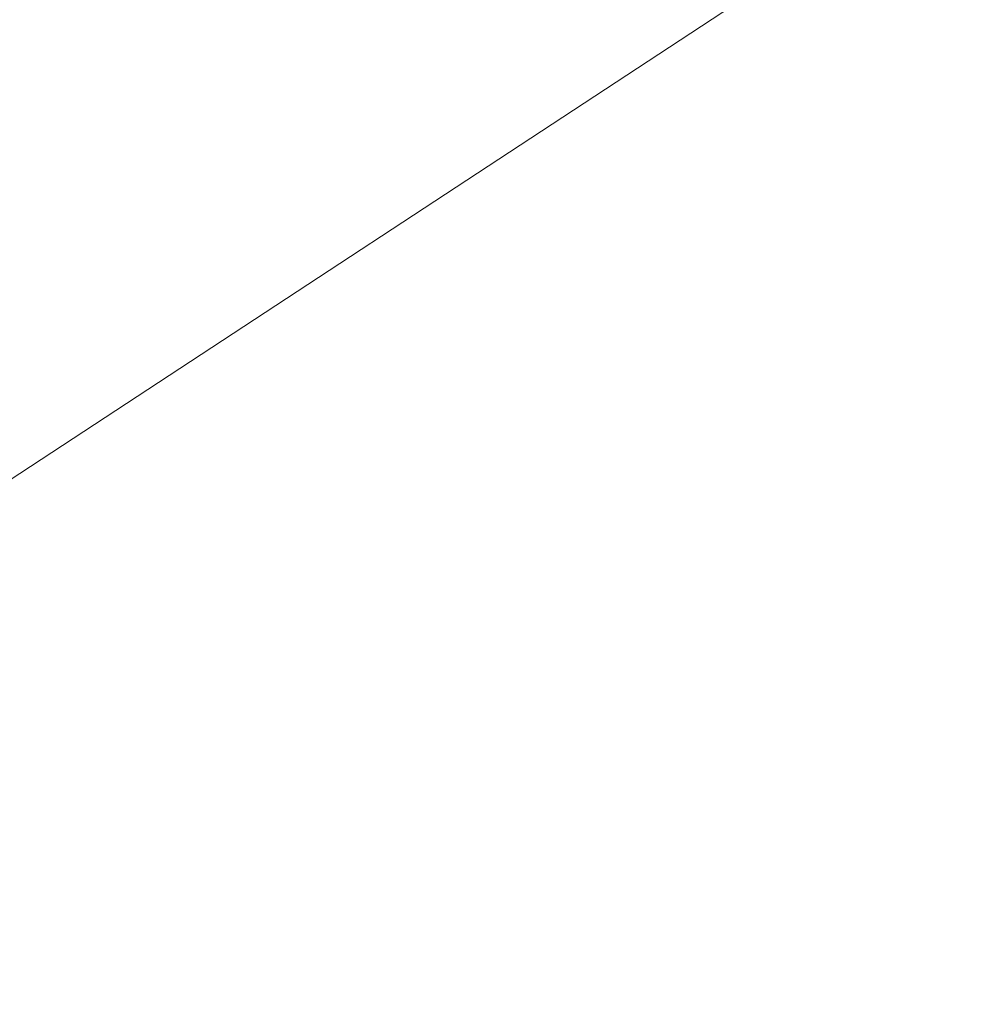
# Model space of a CAD drawing. Extents: x 1620613 to 1693141, y 557269 to 607790.
# Tile 712 of 1056: x 1620833.249 to 1620833.634, y 607316.648 to 607317.041. Entities that reach past the tile are written whole.
import ezdxf

# ---------------------------------------------------------------- set-up
doc = ezdxf.new("R2010")
doc.units = 0
doc.header["$LTSCALE"] = 10
doc.header["$MEASUREMENT"] = 0
for name, pattern in [('DGN Style 2', [7.346996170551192, 4.408197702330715, -2.938798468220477]), ('DGN Style 3', [10.28579463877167, 7.346996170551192, -2.938798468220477]), ('DGN Style 5', [5.142897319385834, 2.204098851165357, -2.938798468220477])]:
    doc.linetypes.add(name, pattern=pattern)
for name, color, linetype, lineweight in [('DT_X_Contour_Major', 132, 'DGN Style 3', 30), ('DT_X_Contour_Minor', 136, 'DGN Style 3', 0), ('PV_X_Driveway', 7, 'DGN Style 5', 0), ('SV_X_Top_of_Bank', 97, 'DGN Style 2', 0)]:
    doc.layers.add(name, color=color, linetype=linetype, lineweight=lineweight)

# ---------------------------------------------------------------- blocks, each defined once
blk = doc.blocks.new('*U1004')
at = {"layer": 'DT_X_Contour_Major', "elevation": 1.400041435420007, "flags": 128}
blk.add_lwpolyline([(-21.93976150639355, 52.43080084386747), (-24.55939365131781, 50.56623233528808), (-25.07324931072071, 50.20075540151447), (-25.49211679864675, 49.90342538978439), (-25.81599611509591, 49.67424229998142), (-26.04488725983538, 49.51320613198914), (-26.5286127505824, 49.17463891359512), (-26.86069815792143, 48.89643813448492), (-27.49416026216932, 48.31576121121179), (-28.42899906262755, 47.43260814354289), (-29.66521455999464, 46.24697893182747), (-33.36362481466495, 42.68199950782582), (-34.63789799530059, 41.43113654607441), (-35.6869098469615, 40.35228222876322), (-36.51066036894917, 39.44543655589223), (-37.10914956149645, 38.71059952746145), (-39.37648935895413, 35.68271356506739), (-39.14461140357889, 34.72440318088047), (-39.11748551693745, 34.53703988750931), (-39.13548412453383, 34.38565445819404), (-39.19860722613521, 34.270246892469), (-39.30685482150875, 34.19081719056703), (-39.65568106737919, 34.02697513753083), (-39.80547600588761, 33.95399467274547), (-39.99324113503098, 33.85793481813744), (-40.21897645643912, 33.73879557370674), (-40.48268196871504, 33.59657693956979), (-41.23652359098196, 33.18655472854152), (-41.48677899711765, 33.04911515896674), (-41.67216399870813, 32.94431310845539), (-41.79267859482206, 32.87214857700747), (-41.8483227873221, 32.83262156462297), (-41.91021342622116, 32.77073289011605), (-41.93535763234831, 32.74787348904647), (-41.9643722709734, 32.72571179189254), (-41.99725734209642, 32.704247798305), (-42.03401284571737, 32.68348150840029), (-42.13718809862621, 32.62903500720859), (-42.17056614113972, 32.6109156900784), (-42.19331882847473, 32.59739261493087), (-42.20544616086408, 32.58846578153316), (-42.20694813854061, 32.58413519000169), (-42.19678627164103, 32.57871526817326), (-42.24759114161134, 32.55830200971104), (-42.40762715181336, 32.50112717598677), (-42.67689430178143, 32.40719076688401), (-43.05539259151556, 32.27649278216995), (-44.2103628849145, 31.87894938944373), (-44.59880446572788, 31.7446870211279), (-44.89790148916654, 31.64005746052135), (-45.107653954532, 31.5650607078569), (-45.22806186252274, 31.51969676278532), (-45.43002354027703, 31.43823665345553), (-45.49723870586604, 31.41096942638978), (-45.5474129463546, 31.39026282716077), (-45.58054626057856, 31.37611685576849), (-45.59663864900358, 31.36853151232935), (-45.61683045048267, 31.35705143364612), (-45.64332445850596, 31.34364673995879), (-45.70766263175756, 31.31204271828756), (-45.80984497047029, 31.26223936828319), (-45.94987147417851, 31.1942366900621), (-46.37373437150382, 30.98863044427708), (-46.60722330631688, 30.88066116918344), (-46.98979293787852, 30.71095802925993), (-47.52144326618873, 30.47952102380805), (-48.2021742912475, 30.18635015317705), (-50.21623128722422, 29.32224934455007), (-51.00338110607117, 28.98437580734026), (-51.85428781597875, 28.61883080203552), (-52.76895141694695, 28.22561432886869), (-53.7473719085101, 27.80472638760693), (-56.44150240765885, 26.64546325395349), (-57.53962421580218, 26.16893911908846), (-58.81339176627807, 25.60881406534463), (-60.26280505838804, 24.96508809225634), (-61.88786409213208, 24.23776120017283), (-66.45554917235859, 22.18675492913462), (-68.09062899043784, 21.45315311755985), (-69.57010463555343, 20.7906023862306), (-70.89397610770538, 20.1991027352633), (-72.06224340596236, 19.67865416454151), (-74.97015063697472, 18.38552608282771), (-76.15826667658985, 17.85616739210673), (-77.54168437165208, 17.23793738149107), (-79.12040372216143, 16.53083605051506), (-80.89442472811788, 15.73486339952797), (-85.88554961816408, 13.49377457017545), (-87.62136641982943, 12.71386338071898), (-89.0854731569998, 12.05494643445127), (-90.27786982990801, 11.51702373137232), (-91.19855643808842, 11.10009527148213), (-93.29144064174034, 10.1496117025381), (-94.07535680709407, 9.793956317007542), (-94.85744215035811, 9.439852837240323), (-95.6376966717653, 9.08730126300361), (-96.4161203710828, 8.736301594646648), (-98.48947580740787, 7.802371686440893), (-99.23885750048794, 7.464915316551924), (-99.93198600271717, 7.152993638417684), (-100.5688613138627, 6.866606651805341), (-101.1494834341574, 6.605754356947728), (-102.6228048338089, 5.94419449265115), (-103.1514858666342, 5.705517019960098), (-103.6325379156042, 5.485654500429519), (-104.065960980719, 5.284606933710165), (-104.4517550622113, 5.102374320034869), (-105.4170339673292, 4.641507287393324), (-105.7694686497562, 4.47372590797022), (-106.1028135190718, 4.316032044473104), (-106.4170685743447, 4.168425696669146), (-106.7122338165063, 4.030906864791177), (-107.4738880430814, 3.677640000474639), (-107.7785452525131, 3.536887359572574), (-108.1212762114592, 3.379579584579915), (-108.502080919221, 3.205716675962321), (-108.9209593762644, 3.015298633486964), (-110.0887335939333, 2.485443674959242), (-110.4712485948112, 2.312849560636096), (-110.7429629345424, 2.192458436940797), (-110.9038766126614, 2.124270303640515), (-110.9539896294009, 2.108285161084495), (-110.9398901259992, 2.13526210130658), (-110.9489432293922, 2.137609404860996), (-110.9866771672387, 2.124418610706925), (-111.0530919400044, 2.095689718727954), (-111.1481875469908, 2.05142272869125), (-111.4400169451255, 1.912659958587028), (-111.5377982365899, 1.866876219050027), (-111.612270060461, 1.833597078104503), (-111.6634324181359, 1.812822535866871), (-111.6912853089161, 1.804552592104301), (-111.7344803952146, 1.799172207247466), (-111.762095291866, 1.790682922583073), (-111.8125436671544, 1.769250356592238), (-111.885825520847, 1.734874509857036), (-111.9819408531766, 1.687555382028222), (-112.2686930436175, 1.544113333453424), (-112.3985299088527, 1.479032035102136), (-112.5729763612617, 1.391369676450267), (-112.7920324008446, 1.281126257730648), (-113.0556980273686, 1.148301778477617), (-114.3902266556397, 0.4757650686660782), (-114.7635977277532, -0.3447833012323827), (-114.8748791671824, -0.5615521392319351), (-115.048707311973, -0.8601950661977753), (-115.2850821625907, -1.240712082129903), (-115.5840037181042, -1.703103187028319), (-116.4645234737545, -3.045311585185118), (-116.8413496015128, -3.571592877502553), (-117.3114381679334, -4.14378045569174), (-117.8747891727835, -4.761874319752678), (-118.5314026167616, -5.425874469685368), (-120.4067217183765, -7.257749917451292), (-121.1277644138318, -7.920910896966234), (-121.8844031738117, -8.536487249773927), (-122.6766379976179, -9.104478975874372), (-123.5044688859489, -9.624886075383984), (-125.7594793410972, -10.94919217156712), (-126.6775372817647, -11.49014861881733), (-127.7404532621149, -12.11978838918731), (-128.9482272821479, -12.83811148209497), (-130.3008593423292, -13.64511789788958), (-134.101022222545, -15.91537943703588), (-135.3573783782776, -16.66637514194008), (-136.276324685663, -17.21666610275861), (-136.8578611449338, -17.56625231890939), (-137.1019877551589, -17.71513379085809), (-137.5155896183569, -17.98126051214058), (-138.0021783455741, -18.29434967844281), (-139.7976898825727, -19.44964814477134), (-142.9226688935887, -21.46037510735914), (-144.2252609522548, -22.26990701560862), (-145.7893028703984, -23.19045751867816), (-147.6147946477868, -24.22202661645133), (-149.7017362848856, -25.36461430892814), (-155.6155137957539, -28.55953961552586), (-157.5561379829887, -29.60797401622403), (-158.9426774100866, -30.35708323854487), (-159.7751320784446, -30.80686728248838), (-160.0535019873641, -30.95732614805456), (-160.0570420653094, -30.95944955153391), (-160.0854222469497, -30.97484128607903), (-160.1679077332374, -31.01942393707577), (-160.3044985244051, -31.09319750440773), (-161.5113554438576, -31.74477505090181), (-161.6256752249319, -31.79949204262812), (-161.6474569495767, -31.80970840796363), (-161.6638079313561, -31.81690736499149), (-161.6747281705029, -31.82108891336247), (-161.6802176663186, -31.8222530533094), (-161.6876153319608, -31.82133421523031), (-161.9299380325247, -31.95611541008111), (-162.6513578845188, -32.3611481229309), (-163.8518748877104, -33.03643235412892), (-165.5314890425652, -33.98196810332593), (-170.6492563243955, -36.86373212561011), (-172.5723847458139, -37.9128201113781), (-174.5034445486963, -38.89876105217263), (-176.4424357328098, -39.82155494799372), (-178.3893582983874, -40.68120179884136), (-183.5917269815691, -42.88939734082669), (-185.3273554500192, -43.62527062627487), (-186.6324643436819, -44.17674382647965), (-187.5070536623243, -44.54381694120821), (-187.9511234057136, -44.72648997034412), (-188.5612832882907, -44.96775126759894), (-188.7629008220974, -45.04776677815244), (-188.9101335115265, -45.10686733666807), (-189.0029813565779, -45.1450529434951), (-189.0414443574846, -45.16232359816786), (-189.0714992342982, -45.18049207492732), (-189.63210551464, -45.52159093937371), (-190.315957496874, -45.93774475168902), (-191.2688420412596, -46.51763481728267), (-196.3433792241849, -49.60583971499), (-202.8910931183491, -52.39049943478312), (-204.1230099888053, -52.91439581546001), (-205.0125975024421, -53.29265936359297), (-205.5598556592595, -53.52529007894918), (-205.7647844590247, -53.61228796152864), (-205.9841149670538, -53.70441025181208), (-206.304465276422, -53.83896245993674), (-207.5183382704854, -54.3488083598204), (-209.6463221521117, -55.24259532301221), (-210.5580805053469, -55.61734610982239), (-211.697367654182, -56.07125824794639), (-213.0641835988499, -56.60433173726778), (-214.6585283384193, -57.21656657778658), (-219.2134860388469, -58.95474128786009), (-220.7191495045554, -59.52947263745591), (-221.8199216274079, -59.95003565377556), (-222.5158024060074, -60.21643033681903), (-222.806791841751, -60.32865668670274), (-223.0429085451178, -60.42236917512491), (-223.366670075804, -60.54776194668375), (-224.1608671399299, -60.85365589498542), (-225.4254997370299, -61.34005101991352), (-227.1605678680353, -62.00694732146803), (-232.4146635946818, -64.02600569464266), (-234.3447776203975, -64.77087480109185), (-236.194547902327, -65.49118834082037), (-237.9639744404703, -66.18694631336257), (-239.6530572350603, -66.85814871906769), (-244.0501530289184, -68.61528104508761), (-245.5468302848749, -69.21262640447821), (-246.7390402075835, -69.6868132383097), (-247.6267827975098, -70.03784154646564), (-248.2100580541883, -70.26571132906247), (-249.3595022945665, -70.70915271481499), (-249.8617549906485, -70.88904846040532), (-250.5064298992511, -71.09615465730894), (-251.2935270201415, -71.33047130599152), (-252.2230463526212, -71.59199840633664), (-254.8916608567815, -72.32568460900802), (-255.9925903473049, -72.5987218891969), (-257.2939179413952, -72.8675690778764), (-258.7956436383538, -73.13222617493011), (-260.4977674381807, -73.39269318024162), (-265.3039617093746, -74.08168507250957), (-266.1266109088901, -74.56554924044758), (-264.9899128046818, -75.5003978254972), (-261.8938673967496, -76.8862308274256), (-256.8384746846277, -78.72304824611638), (-240.7449643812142, -84.22254058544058), (-235.4237471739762, -86.00029451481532), (-231.5302282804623, -87.20893704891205), (-229.0644077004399, -87.84846818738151), (-228.0262854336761, -87.91888793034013), (-227.1615571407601, -87.34785871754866), (-226.6587336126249, -87.28293034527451), (-225.7988092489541, -87.5164171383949), (-224.581784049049, -88.04831909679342), (-223.0076580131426, -88.87863622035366), (-218.3338541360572, -91.49070210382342), (-216.7270128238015, -92.33611458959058), (-215.4118417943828, -92.91330263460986), (-214.3883410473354, -93.22226623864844), (-213.6565105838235, -93.26300540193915), (-212.0938563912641, -93.0140105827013), (-211.4662516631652, -92.86694058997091), (-210.755428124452, -92.61247672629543), (-209.9613857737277, -92.25061899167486), (-209.0841246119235, -91.78136738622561), (-206.6338030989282, -90.38683794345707), (-205.8058606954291, -89.91874913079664), (-205.159774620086, -89.56037977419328), (-204.6955448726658, -89.31172987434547), (-204.4131714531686, -89.17279943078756), (-203.9026507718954, -88.9486108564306), (-203.5535843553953, -88.8066317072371), (-202.8892756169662, -88.54883569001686), (-201.9097245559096, -88.17522280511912), (-200.6149311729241, -87.68579305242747), (-196.7418257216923, -86.22622455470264), (-195.355017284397, -85.68387052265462), (-194.0994210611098, -85.15148479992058), (-192.9750370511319, -84.62906738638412), (-191.9818652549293, -84.11661828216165), (-189.5083567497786, -82.76337841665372), (-188.5476012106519, -82.26692584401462), (-187.5204659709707, -81.79249802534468), (-186.4269510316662, -81.34009496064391), (-185.2670563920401, -80.90971665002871), (-182.085497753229, -79.79140749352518), (-181.0110235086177, -79.41236451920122), (-180.1737697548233, -79.11396746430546), (-179.5737364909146, -78.89621632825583), (-179.21092371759, -78.759111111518), (-178.5597169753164, -78.50102509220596), (-178.274725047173, -78.3896349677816), (-177.9081543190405, -78.24902910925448), (-177.4600047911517, -78.07920751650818), (-176.9302764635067, -77.88017018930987), (-175.408895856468, -77.31044967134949), (-174.5538751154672, -76.98286888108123), (-173.1298483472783, -76.42741689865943), (-171.1368155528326, -75.64409372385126), (-168.5747767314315, -74.63289935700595), (-160.9839985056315, -71.63255278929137), (-158.4766794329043, -70.64185147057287), (-156.6478058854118, -69.92000744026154), (-155.4973778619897, -69.46702069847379), (-155.0253953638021, -69.28289124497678), (-154.6713694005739, -69.15035575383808), (-154.5121142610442, -69.0797579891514), (-154.2998683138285, -68.96736631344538), (-154.0346315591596, -68.81318072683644), (-153.7164039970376, -68.61720122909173), (-152.7971427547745, -68.0388640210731), (-152.4399201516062, -67.82467224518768), (-152.0576982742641, -67.61584982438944), (-151.6504771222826, -67.41239675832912), (-151.2182566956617, -67.21431304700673), (-150.0323365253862, -66.69324895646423), (-149.3015528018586, -66.38509097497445), (-147.9986417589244, -65.85141509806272), (-146.1236033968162, -65.09222132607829), (-143.6764377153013, -64.10750965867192), (-136.3878261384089, -61.18092135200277), (-133.9313332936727, -60.20287306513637), (-132.028313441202, -59.46366943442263), (-130.6787665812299, -58.96331045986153), (-129.8826927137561, -58.70179614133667), (-128.497793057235, -58.32288416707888), (-128.0267585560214, -58.18077637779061), (-127.6523297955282, -58.03863699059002), (-127.3745067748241, -57.89646600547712), (-127.1932894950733, -57.75426342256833), (-126.5730222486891, -57.09057764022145), (-125.4518074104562, -56.28434362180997), (-125.2397673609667, -56.13298969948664), (-125.0841678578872, -56.02445679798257), (-124.9850089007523, -55.95874491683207), (-124.9422904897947, -55.93585405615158), (-124.9036287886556, -55.93190645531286), (-124.8623317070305, -55.92013990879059), (-124.7674367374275, -55.88780096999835), (-124.6189438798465, -55.83488963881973), (-124.4168531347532, -55.76140591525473), (-123.8064806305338, -55.53801946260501), (-123.6182173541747, -55.46776073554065), (-123.5112069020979, -55.42452439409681), (-123.4854492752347, -55.40831043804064), (-123.5409444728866, -55.41911886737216), (-123.7972687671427, -55.48397119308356), (-123.8427438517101, -55.48782075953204), (-123.786925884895, -55.45073021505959), (-123.6298148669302, -55.37269955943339), (-123.3714107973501, -55.25372879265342), (-122.5472758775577, -54.88188659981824), (-122.2488896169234, -54.74987128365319), (-121.971832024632, -54.6327069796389), (-121.7161031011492, -54.53039368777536), (-121.4817028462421, -54.44293140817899), (-120.8850737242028, -54.22950001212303), (-120.6556228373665, -54.14126993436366), (-120.414742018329, -54.03665324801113), (-120.1624312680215, -53.91564995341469), (-119.8986905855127, -53.77826005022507), (-119.1801421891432, -53.3900381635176), (-118.9409370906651, -53.26113986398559), (-118.7622330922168, -53.16561138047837), (-118.6440301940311, -53.10345271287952), (-118.5863283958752, -53.07466386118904), (-118.5131250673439, -53.04238667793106), (-118.4701447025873, -53.02354976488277), (-118.3961061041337, -52.99124691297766), (-118.2910092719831, -52.94547812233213), (-117.7503630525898, -52.71032952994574), (-117.6174472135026, -52.65230406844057), (-117.522068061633, -52.61016308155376), (-117.4642255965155, -52.58390656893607), (-117.4439198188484, -52.57353453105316), (-117.4398199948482, -52.56705506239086), (-117.3827222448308, -52.54133328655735), (-117.2145038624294, -52.46902756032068), (-116.9351648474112, -52.35013788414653), (-116.5447051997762, -52.18466425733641), (-115.3553186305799, -51.68128931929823), (-114.8990938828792, -51.48572081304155), (-114.4224595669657, -51.27654649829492), (-113.9254156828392, -51.0537663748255), (-113.4079622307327, -50.81738044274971), (-112.0008735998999, -50.16887687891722), (-111.4547230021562, -49.91842484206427), (-110.8715876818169, -49.65344640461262), (-110.2514676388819, -49.37394156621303), (-109.5943628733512, -49.07991032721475), (-107.7927705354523, -48.27645848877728), (-107.090655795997, -47.96398079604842), (-106.3355058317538, -47.62913659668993), (-105.5273206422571, -47.27192589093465), (-104.6661002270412, -46.89234867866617), (-102.2987988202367, -45.85032077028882), (-101.2714422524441, -45.39665554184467), (-99.96484860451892, -44.81718078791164), (-98.37901787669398, -44.11189650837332), (-96.51395006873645, -43.28080270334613), (-91.16811980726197, -40.89680652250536), (-89.26102584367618, -40.0453804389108), (-87.54911664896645, -39.27909932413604), (-86.0323922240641, -38.59796317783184), (-84.71085256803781, -38.00197200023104), (-81.44699317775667, -36.52618881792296), (-80.293932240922, -36.00492454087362), (-79.28264397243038, -35.54796909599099), (-78.41312837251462, -35.1553224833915), (-77.68538544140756, -34.82698470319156), (-75.93376785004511, -34.03716239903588), (-75.10988197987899, -33.6668916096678), (-73.95193756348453, -33.14844596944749), (-72.45993460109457, -32.48182547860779), (-70.63387309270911, -31.66703013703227), (-65.31896434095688, -29.29667609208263), (-63.50355186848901, -28.48642948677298), (-62.04349601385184, -27.83345520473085), (-60.93879677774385, -27.33775324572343), (-60.18945415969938, -26.99932360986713), (-58.66501600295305, -26.30654101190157), (-58.14795203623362, -26.07113343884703), (-57.74008875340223, -25.88449766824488), (-57.44142615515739, -25.74663369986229), (-57.25196424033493, -25.65754153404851), (-56.89233338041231, -25.48499149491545), (-56.73431448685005, -25.40837477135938), (-56.52998095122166, -25.30793713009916), (-56.27933277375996, -25.18367857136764), (-55.98236995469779, -25.03559909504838), (-55.12871624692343, -24.60895926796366), (-54.8021015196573, -24.44762802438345), (-54.46249761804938, -24.28361416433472), (-54.10990454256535, -24.11691768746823), (-53.74432229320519, -23.94753859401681), (-52.75211739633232, -23.49228418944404), (-52.42637755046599, -23.34355442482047), (-52.19331168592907, -23.2388059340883), (-52.05291980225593, -23.17803871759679), (-52.00520189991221, -23.1612527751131), (-52.00151946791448, -23.17513196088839), (-51.98305213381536, -23.17130073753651), (-51.93041195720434, -23.14939767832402), (-51.84359893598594, -23.10942278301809), (-51.7226130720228, -23.05137605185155), (-51.35442030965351, -22.87248898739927), (-51.18149440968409, -22.78856505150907), (-50.93886128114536, -22.67095854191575), (-50.62652092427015, -22.51966945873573), (-50.24447333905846, -22.3346978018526), (-49.13273680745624, -21.79652995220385), (-48.77037147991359, -21.6214448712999), (-48.51707789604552, -21.49981551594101), (-48.37285605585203, -21.43164188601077), (-48.33770595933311, -21.41692398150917), (-48.38940136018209, -21.44895053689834), (-48.3976456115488, -21.45544617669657), (-48.38360681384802, -21.4509131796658), (-48.34728496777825, -21.43535154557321), (-48.28868007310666, -21.40876127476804), (-48.10268962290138, -21.32314903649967), (-48.03213329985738, -21.30118519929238), (-47.95995716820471, -21.29950286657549), (-47.88616122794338, -21.31810203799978), (-47.81074547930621, -21.35698271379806), (-47.45502576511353, -21.58574937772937), (-45.55152152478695, -20.24910547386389), (-45.08505867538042, -19.82915585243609), (-44.50145765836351, -19.14215437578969), (-43.80071847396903, -18.18810104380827), (-42.98284112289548, -16.96699585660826), (-40.64565062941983, -13.35464621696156), (-39.77070517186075, -12.12359074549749), (-38.89876166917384, -11.13968656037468), (-38.02982012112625, -10.40293366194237), (-37.16388052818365, -9.913332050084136), (-34.85871088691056, -8.937262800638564), (-34.08547835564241, -8.609855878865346), (-32.86025377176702, -8.091063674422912), (-32.50081392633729, -7.93886742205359), (-32.09393456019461, -7.67333186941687), (-31.14287634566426, -6.990872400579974), (-29.6476392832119, -5.891489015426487), (-27.60822337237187, -4.375181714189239), (-21.44420914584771, 0.2242029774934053), (-19.34036521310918, 1.7820458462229), (-17.65184408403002, 3.006035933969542), (-16.37864575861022, 3.896173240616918), (-15.52077023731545, 4.452457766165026), (-13.78686591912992, 5.490746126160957), (-13.19183777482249, 5.851244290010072), (-12.70718158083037, 6.154022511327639), (-12.33289733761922, 6.399080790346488), (-12.06898504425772, 6.586419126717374), (-11.51238152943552, 7.009028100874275), (-11.05634449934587, 7.306734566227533), (-10.10568604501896, 7.882897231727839), (-8.660406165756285, 8.737516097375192), (-6.720504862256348, 9.870591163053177), (-0.887939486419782, 13.26339960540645), (1.074877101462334, 14.40601187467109), (2.588902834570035, 15.28924235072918), (3.654137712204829, 15.91309103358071), (4.270581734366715, 16.27755792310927), (5.316044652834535, 16.90362723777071), (5.960527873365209, 17.29922631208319), (7.109880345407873, 18.01647154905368), (8.76410206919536, 19.05536294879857), (10.9231930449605, 20.41590051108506), (22.17697918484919, 27.51558351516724), (22.45916810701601, 27.57716344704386), (22.5727155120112, 27.45159017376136), (22.79241961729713, 27.04847895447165), (23.11828042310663, 26.36782978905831), (23.55029792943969, 25.40964267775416), (25.8140785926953, 20.2905142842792)], dxfattribs=at)
at = {"layer": 'DT_X_Contour_Minor', "transparency": 33554559, "elevation": 1.00004144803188, "flags": 128}
blk.add_lwpolyline([(-19.69856338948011, 52.66703538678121), (-22.97917621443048, 50.33200244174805), (-23.62268697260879, 49.87430905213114), (-24.14724232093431, 49.50195728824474), (-24.55284226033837, 49.21494715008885), (-24.83948679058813, 49.01327863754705), (-25.44526499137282, 48.58928477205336), (-25.8611415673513, 48.24088889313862), (-26.65443764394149, 47.51369665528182), (-27.82515322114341, 46.40770805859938), (-29.37328829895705, 44.92292310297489), (-34.00487450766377, 40.45843474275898), (-35.55615833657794, 38.95139871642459), (-36.73632016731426, 37.77865690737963), (-37.54535999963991, 36.94020931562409), (-37.98327783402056, 36.43605594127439), (-39.16094306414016, 34.86336003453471), (-39.04050473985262, 34.36560984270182), (-39.02641544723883, 34.2682926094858), (-39.03576399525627, 34.18966242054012), (-39.06855038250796, 34.12971927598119), (-39.12477461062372, 34.0884631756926), (-39.30595633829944, 34.00336296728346), (-39.40387001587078, 33.95451880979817), (-39.56172475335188, 33.87181149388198), (-39.77952055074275, 33.75524101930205), (-40.05725740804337, 33.6048073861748), (-41.49322521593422, 32.82376972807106), (-41.86682246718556, 32.51977822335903), (-41.94894109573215, 32.46183777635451), (-42.03518387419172, 32.41829850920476), (-42.12555080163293, 32.3891604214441), (-42.22004187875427, 32.37442351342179), (-42.67062325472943, 32.33925402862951), (-44.52491818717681, 31.70100150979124), (-44.87782919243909, 31.57921938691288), (-45.14186437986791, 31.48740981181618), (-45.31702374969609, 31.42557278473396), (-45.40330730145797, 31.39370830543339), (-45.51489568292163, 31.34869975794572), (-45.55203357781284, 31.33363400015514), (-45.57975597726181, 31.3221931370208), (-45.59806288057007, 31.31437716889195), (-45.60695428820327, 31.31018609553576), (-45.61811071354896, 31.30384309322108), (-45.63274925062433, 31.29643669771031), (-45.6682975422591, 31.2789747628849), (-45.72475558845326, 31.25145728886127), (-45.80212338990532, 31.21388427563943), (-46.03631719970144, 31.10028218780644), (-46.21665420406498, 31.01860475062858), (-46.58201985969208, 30.85877400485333), (-47.13241416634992, 30.62078995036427), (-47.86783712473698, 30.30465258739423), (-50.07566988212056, 29.35741520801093), (-50.93855268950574, 28.98703429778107), (-51.87132654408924, 28.58631960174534), (-52.87399144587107, 28.15527112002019), (-53.94654739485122, 27.69388885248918), (-56.89988465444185, 26.42309109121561), (-58.06257946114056, 25.91916534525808), (-59.33566093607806, 25.36048642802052), (-60.71912907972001, 24.74705433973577), (-62.21298389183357, 24.07886908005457), (-66.34377894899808, 22.22403749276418), (-67.84851839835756, 21.54901817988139), (-69.2646404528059, 20.915083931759), (-70.59214511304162, 20.32223474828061), (-71.83103237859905, 19.77047062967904), (-75.01657522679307, 18.35387973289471), (-76.27740395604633, 17.79226561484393), (-77.67073300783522, 17.16986643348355), (-79.19656238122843, 16.48668218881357), (-80.85489207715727, 15.74271288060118), (-85.45377169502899, 13.67774797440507), (-87.07017853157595, 12.95140588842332), (-88.4702393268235, 12.32110330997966), (-89.65395408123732, 11.78684023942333), (-90.62132279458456, 11.34861667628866), (-92.9125113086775, 10.30807318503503), (-93.7707048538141, 9.91871885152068), (-94.62689410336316, 9.531063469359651), (-95.48107905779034, 9.145107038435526), (-96.33325971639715, 8.76084955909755), (-98.60306907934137, 7.738428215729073), (-99.40987567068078, 7.375095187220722), (-100.1279384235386, 7.051912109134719), (-100.7572573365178, 6.768878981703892), (-101.2978324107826, 6.525995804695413), (-102.6210408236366, 5.93184059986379), (-103.1047424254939, 5.713238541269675), (-103.5634409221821, 5.503048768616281), (-103.9971363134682, 5.301271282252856), (-104.4058285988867, 5.107906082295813), (-105.4623372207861, 4.603481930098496), (-105.8398135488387, 4.423677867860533), (-106.1798610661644, 4.26258379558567), (-106.4824797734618, 4.120199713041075), (-106.747669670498, 3.996525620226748), (-107.4049376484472, 3.691674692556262), (-107.6804949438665, 3.564470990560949), (-108.0142158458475, 3.411498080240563), (-108.406100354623, 3.232755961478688), (-108.8561484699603, 3.028244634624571), (-110.1338282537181, 2.448522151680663), (-110.552566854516, 2.259257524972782), (-110.8505228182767, 2.126255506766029), (-111.0276961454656, 2.049516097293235), (-111.08408683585, 2.029039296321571), (-111.0734184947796, 2.049451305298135), (-111.080268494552, 2.051227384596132), (-111.1088197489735, 2.041246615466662), (-111.1590722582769, 2.01950899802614), (-111.2310260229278, 1.986014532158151), (-111.4518377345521, 1.881020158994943), (-111.5258236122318, 1.846378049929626), (-111.582172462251, 1.821197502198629), (-111.6208842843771, 1.805478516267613), (-111.6419590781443, 1.799221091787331), (-111.6746424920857, 1.795150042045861), (-111.6955372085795, 1.788726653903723), (-111.7337087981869, 1.772509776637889), (-111.7891572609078, 1.746499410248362), (-111.8618825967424, 1.710695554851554), (-112.0788526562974, 1.602160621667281), (-112.1770932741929, 1.55291708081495), (-112.3090875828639, 1.486587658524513), (-112.4748355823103, 1.403172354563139), (-112.6743372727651, 1.302671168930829), (-113.6841037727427, 0.7937985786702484), (-115.0783100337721, -2.270214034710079), (-115.3522554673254, -2.863819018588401), (-115.5765747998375, -3.331485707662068), (-115.7512680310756, -3.67321410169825), (-115.8763351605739, -3.88900420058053), (-116.1436793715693, -4.296526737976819), (-116.3361288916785, -4.53254616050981), (-116.712969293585, -4.934962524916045), (-117.2742005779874, -5.503775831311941), (-118.0198227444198, -6.238986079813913), (-120.2540030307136, -8.421409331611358), (-121.0628229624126, -9.181990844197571), (-121.8136475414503, -9.82691794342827), (-122.5064767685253, -10.35619062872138), (-123.1413106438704, -10.76980890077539), (-124.7568738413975, -11.71858507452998), (-125.4910743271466, -12.1518302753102), (-126.4820033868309, -12.73998374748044), (-127.7296610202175, -13.48304549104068), (-129.2340472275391, -14.38101550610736), (-133.5880485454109, -16.98214657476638), (-135.0237390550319, -17.84016853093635), (-136.0653095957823, -18.46338609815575), (-136.7127601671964, -18.85179927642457), (-136.9660907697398, -19.0054080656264), (-137.1161457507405, -19.10195898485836), (-137.6377050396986, -19.43754950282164), (-141.3087850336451, -21.79965801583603), (-142.3010540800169, -22.41467155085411), (-143.5292477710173, -23.13458965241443), (-144.9933661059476, -23.95941232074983), (-146.6934090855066, -24.88913955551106), (-155.1774338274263, -29.47264397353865), (-158.1466348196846, -30.92030429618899), (-158.713309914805, -31.19579288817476), (-159.1408204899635, -31.40183281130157), (-159.4291665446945, -31.53842406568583), (-159.5783480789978, -31.60556665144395), (-159.7906128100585, -31.69201532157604), (-159.8883121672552, -31.73380688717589), (-160.0222116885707, -31.79434508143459), (-160.1923113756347, -31.87362990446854), (-160.3986112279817, -31.97166135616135), (-160.9970110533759, -32.25807406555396), (-161.2066706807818, -32.35040008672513), (-161.3868496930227, -32.41256861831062), (-161.5375480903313, -32.44457966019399), (-161.6587658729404, -32.44643321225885), (-161.9427058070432, -32.41116603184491), (-162.2622683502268, -32.52707462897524), (-163.0080010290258, -32.90125080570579), (-164.1799038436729, -33.53369456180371), (-165.7779767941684, -34.42440589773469), (-170.6077315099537, -37.14399289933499), (-172.4226320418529, -38.13404136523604), (-174.2450176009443, -39.06449651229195), (-176.0748881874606, -39.93535834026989), (-177.9122438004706, -40.74662684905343), (-182.8218388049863, -42.83055178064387), (-184.4818742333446, -43.53374406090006), (-185.779784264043, -44.08037720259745), (-186.7155688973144, -44.47045120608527), (-187.2892281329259, -44.70396607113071), (-188.3361522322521, -45.11792686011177), (-188.6820914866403, -45.25521901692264), (-188.9347161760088, -45.35662489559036), (-189.0940263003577, -45.42214449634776), (-189.1600218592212, -45.451777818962), (-189.2115905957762, -45.4829516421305), (-189.4617345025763, -45.63511273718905), (-190.1734896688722, -46.0682156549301), (-191.3468560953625, -46.78226039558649), (-201.688822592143, -53.07604850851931), (-205.38679917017, -54.64874049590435), (-205.8096564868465, -54.82854462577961), (-206.0697906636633, -54.93912351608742), (-206.167201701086, -54.98047716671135), (-206.2714584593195, -55.02426665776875), (-208.0122552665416, -55.75542891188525), (-208.5894353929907, -55.98843138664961), (-209.5623374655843, -56.36879869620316), (-210.9309614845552, -56.89653084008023), (-212.695307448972, -57.57162781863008), (-217.9278592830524, -59.56837287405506), (-219.6532586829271, -60.22691584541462), (-220.9050430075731, -60.70498596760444), (-221.6832122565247, -61.00258324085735), (-221.9877664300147, -61.11970766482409), (-222.1684241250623, -61.19140899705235), (-222.5113793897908, -61.32394815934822), (-223.404751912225, -61.66778964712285), (-224.8485416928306, -62.22293346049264), (-226.8427487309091, -62.98937959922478), (-232.8945238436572, -65.31497240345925), (-235.0483319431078, -66.14522009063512), (-236.9709249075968, -66.89176854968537), (-238.6623027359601, -67.5546177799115), (-240.1224654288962, -68.13376778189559), (-243.7079457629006, -69.56656881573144), (-244.9504880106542, -70.0621904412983), (-245.9890045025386, -70.47445454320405), (-246.8234952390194, -70.80336112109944), (-247.453960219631, -71.0489101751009), (-248.8631658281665, -71.59256428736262), (-249.4288484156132, -71.79934764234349), (-250.068991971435, -72.0119571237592), (-250.7835964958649, -72.23039273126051), (-251.57266198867, -72.45465446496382), (-253.7761179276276, -73.0604539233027), (-254.6851475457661, -73.28589885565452), (-255.7596444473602, -73.50788405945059), (-256.9996086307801, -73.72640953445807), (-258.4050400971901, -73.94147528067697), (-262.3734803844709, -74.51037096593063), (-263.0527359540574, -74.90989415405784), (-262.1141724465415, -75.68179195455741), (-259.5577898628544, -76.8260643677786), (-255.3835882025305, -78.34271139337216), (-242.0952916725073, -82.8836029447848), (-237.6840457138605, -84.33988916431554), (-234.4165302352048, -85.3030791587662), (-232.2927452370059, -85.77317292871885), (-231.3126907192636, -85.75017047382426), (-230.2241859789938, -85.03136896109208), (-229.5912405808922, -84.9496382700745), (-228.508782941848, -85.24354733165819), (-226.9768130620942, -85.91309614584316), (-224.995330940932, -86.95828471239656), (-219.112028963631, -90.24630722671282), (-217.1124980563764, -91.31418354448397), (-215.5263818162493, -92.05179561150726), (-214.3536802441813, -92.45914342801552), (-213.5943933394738, -92.53622699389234), (-212.1208478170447, -92.30143083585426), (-211.5290315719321, -92.16274735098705), (-210.858741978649, -91.92279401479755), (-210.1099790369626, -91.58157082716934), (-209.28274274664, -91.13907778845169), (-206.9721481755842, -89.82406988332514), (-206.1693524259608, -89.3729833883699), (-205.4939111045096, -89.0059798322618), (-204.9458242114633, -88.72305921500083), (-204.5250917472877, -88.52422153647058), (-203.5729444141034, -88.10609831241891), (-203.0896583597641, -87.90451251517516), (-202.3539106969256, -87.61334754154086), (-201.3657014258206, -87.2326033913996), (-200.1250305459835, -86.76228006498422), (-196.4799593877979, -85.38864562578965), (-195.1748011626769, -84.87822341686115), (-193.9931298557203, -84.3771826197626), (-192.9349454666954, -83.88552323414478), (-192.0002479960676, -83.40324526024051), (-189.6723706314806, -82.12967921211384), (-188.7681808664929, -81.66245595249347), (-187.8015195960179, -81.21596070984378), (-186.7723868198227, -80.79019348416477), (-185.6807825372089, -80.38515427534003), (-182.6865424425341, -79.33268707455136), (-181.6753293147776, -78.97596076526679), (-180.8873700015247, -78.69513223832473), (-180.3226645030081, -78.49020149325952), (-179.9812128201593, -78.36116853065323), (-179.3683467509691, -78.11827767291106), (-179.0742228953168, -78.00374266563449), (-178.6515008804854, -77.84230578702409), (-178.1001807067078, -77.63396703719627), (-177.4202623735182, -77.37872641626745), (-175.4356826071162, -76.63554893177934), (-174.4497595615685, -76.25938664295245), (-172.9804252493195, -75.68828288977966), (-171.0276796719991, -74.92223767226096), (-168.5915228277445, -73.96125099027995), (-161.4505562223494, -71.13869788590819), (-159.0869534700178, -70.20488320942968), (-157.3518701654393, -69.52035400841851), (-156.2453063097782, -69.08511028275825), (-155.7672619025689, -68.89915203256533), (-155.3305027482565, -68.73564399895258), (-155.1340308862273, -68.64854807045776), (-154.8721846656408, -68.50989130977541), (-154.5449640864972, -68.31967371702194), (-154.1523691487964, -68.07789529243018), (-153.0182835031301, -67.36440505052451), (-152.5775806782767, -67.10015827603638), (-152.1060364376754, -66.84253563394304), (-151.6036507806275, -66.5915371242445), (-151.0704237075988, -66.34716274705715), (-149.6073629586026, -65.7043299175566), (-148.8065406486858, -65.3646077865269), (-147.5013692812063, -64.82756601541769), (-145.6918488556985, -64.09320460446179), (-143.3779793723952, -63.16152355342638), (-136.5351953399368, -60.41394789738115), (-134.2126801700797, -59.4912702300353), (-132.377222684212, -58.78391897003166), (-131.0288228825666, -58.29189411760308), (-130.1674807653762, -58.01519567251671), (-128.5199786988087, -57.56443502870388), (-127.9697858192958, -57.40625049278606), (-127.5548337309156, -57.26976736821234), (-127.275122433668, -57.15498565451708), (-127.1306519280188, -57.06190535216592), (-126.7720180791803, -56.67816723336), (-126.1237401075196, -56.21200879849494), (-125.9842667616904, -56.12277422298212), (-125.843680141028, -56.05485268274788), (-125.7019802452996, -56.00824417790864), (-125.5591670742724, -55.98294870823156), (-125.1768475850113, -55.94391150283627), (-125.0332902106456, -55.9244748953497), (-124.8893577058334, -55.89544297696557), (-124.7450500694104, -55.85681574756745), (-124.6003673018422, -55.80859320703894), (-124.2140464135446, -55.66720601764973), (-124.0948896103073, -55.62273741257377), (-124.0271598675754, -55.59537198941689), (-124.0108571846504, -55.58510974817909), (-124.0459815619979, -55.59195068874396), (-124.2082159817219, -55.63299743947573), (-124.2072954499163, -55.62203224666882), (-124.0828580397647, -55.5583516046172), (-123.8349037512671, -55.44195551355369), (-123.4634325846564, -55.27284397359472), (-122.3081536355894, -54.75159260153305), (-121.9045513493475, -54.57178320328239), (-121.5602037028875, -54.42329353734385), (-121.2751106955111, -54.30612360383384), (-121.0492723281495, -54.22027340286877), (-120.5260428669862, -54.03309917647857), (-120.3248199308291, -53.95572350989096), (-120.1135732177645, -53.86397717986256), (-119.8923027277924, -53.75786018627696), (-119.6610084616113, -53.63737252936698), (-119.0308587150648, -53.29691122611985), (-118.8210815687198, -53.18387050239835), (-118.6643624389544, -53.10009430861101), (-118.5607013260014, -53.04558264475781), (-118.5100982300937, -53.02033551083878), (-118.445900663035, -52.99202919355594), (-118.4082079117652, -52.9755096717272), (-118.3432778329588, -52.94718084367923), (-118.2511104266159, -52.90704270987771), (-117.7769766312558, -52.70082302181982), (-117.6604126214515, -52.64993608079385), (-117.5767673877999, -52.61297944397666), (-117.5260409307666, -52.58995311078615), (-117.5082332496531, -52.58085708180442), (-117.5046378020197, -52.57517474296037), (-117.4425207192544, -52.54752018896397), (-117.2588660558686, -52.46881828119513), (-116.9536738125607, -52.33906901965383), (-116.5269439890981, -52.15827240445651), (-115.2269476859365, -51.60808495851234), (-114.7389264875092, -51.39922886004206), (-114.2498601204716, -51.18530114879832), (-113.759748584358, -50.96630182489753), (-113.2685918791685, -50.74223088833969), (-111.95744710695, -50.13794624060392), (-111.4485363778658, -49.90457154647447), (-110.9051627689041, -49.65766094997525), (-110.327326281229, -49.39721445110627), (-109.7150269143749, -49.12323204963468), (-108.0362780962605, -48.37456444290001), (-107.3639307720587, -48.07542310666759), (-106.6059504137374, -47.73949980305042), (-105.7623370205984, -47.3667945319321), (-104.833090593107, -46.95730729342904), (-102.2409227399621, -45.8162987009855), (-101.1565342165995, -45.33762621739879), (-99.84749453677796, -44.75736521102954), (-98.31380370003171, -44.07551568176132), (-96.55546170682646, -43.29207762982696), (-91.56701484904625, -41.06745812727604), (-89.76278223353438, -40.26181413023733), (-88.09141953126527, -39.51334676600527), (-86.5529267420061, -38.82205603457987), (-85.14730386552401, -38.18794193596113), (-81.57613607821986, -36.57320651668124), (-80.31450878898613, -36.00286264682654), (-79.20800276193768, -35.5028826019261), (-78.25661799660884, -35.07326638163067), (-77.46035449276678, -34.7140139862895), (-75.54381349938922, -33.84982603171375), (-74.6826008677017, -33.4626414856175), (-73.53636871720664, -32.9492288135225), (-72.10511704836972, -32.3095880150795), (-70.38884586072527, -31.54371909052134), (-65.43209666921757, -29.33309779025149), (-63.72753570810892, -28.57223248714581), (-62.33141471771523, -27.94760255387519), (-61.24373369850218, -27.45920798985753), (-60.4644926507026, -27.1070487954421), (-58.797769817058, -26.34960476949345), (-58.23244526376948, -26.09222523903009), (-57.78651372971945, -25.88816966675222), (-57.45997521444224, -25.73743805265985), (-57.25282971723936, -25.64003039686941), (-56.85963241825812, -25.45137525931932), (-56.69481242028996, -25.37157956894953), (-56.49525040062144, -25.27368385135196), (-56.26094635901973, -25.15768810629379), (-55.99190029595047, -25.02359233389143), (-55.22812143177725, -24.64187023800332), (-54.92668235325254, -24.49329798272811), (-54.59519926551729, -24.3338727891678), (-54.23367216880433, -24.16359465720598), (-53.84210106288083, -23.98246358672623), (-52.75785276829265, -23.48497681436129), (-52.40194051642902, -23.32227899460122), (-52.14738998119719, -23.20730061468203), (-51.99420116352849, -23.14004167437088), (-51.94237406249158, -23.12050217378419), (-51.93931741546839, -23.13202275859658), (-51.92398838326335, -23.12884260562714), (-51.8802937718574, -23.11066170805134), (-51.8082335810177, -23.07748006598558), (-51.70780781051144, -23.02929767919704), (-51.40218498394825, -22.88081032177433), (-51.2431828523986, -22.80366298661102), (-50.99539357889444, -22.68358649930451), (-50.65881716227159, -22.5205808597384), (-48.98076792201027, -21.70824775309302), (-48.57046440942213, -21.50972802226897), (-48.27906813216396, -21.36896756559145), (-48.10657908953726, -21.28596638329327), (-48.0529972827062, -21.26072447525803), (-48.06865544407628, -21.27042508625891), (-48.07115256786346, -21.27239256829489), (-48.06690031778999, -21.27101955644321), (-48.05589869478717, -21.26630605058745), (-48.03814769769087, -21.25825205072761), (-47.9818125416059, -21.2323207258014), (-47.96044154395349, -21.22566803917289), (-47.93857991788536, -21.22515847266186), (-47.91622766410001, -21.23079202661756), (-47.89338478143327, -21.24256870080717), (-47.78563986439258, -21.31186046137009), (-47.20908225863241, -20.90700073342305), (-46.97236126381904, -20.63230061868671), (-46.50929439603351, -19.98171158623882), (-45.81988165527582, -18.95523363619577), (-44.90412304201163, -17.55286676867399), (-42.16030557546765, -13.31203656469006), (-41.1331361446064, -11.86680070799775), (-40.10949095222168, -10.71171579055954), (-39.08936999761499, -9.846781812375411), (-38.07277328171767, -9.271998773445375), (-33.76517537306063, -7.448048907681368), (-33.0203968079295, -7.132690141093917), (-32.59842122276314, -6.954014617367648), (-32.18856481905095, -6.692880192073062), (-31.27547729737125, -6.043483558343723), (-29.85915865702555, -5.005824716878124), (-27.93960889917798, -3.579903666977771), (-22.1498347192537, 0.740235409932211), (-20.14911241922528, 2.218233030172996), (-18.4892761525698, 3.412121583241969), (-17.17032592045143, 4.321901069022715), (-16.19226172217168, 4.947571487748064), (-14.03860523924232, 6.237213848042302), (-13.30746693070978, 6.678956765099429), (-12.7292943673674, 7.036953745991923), (-12.30408755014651, 7.311204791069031), (-12.03184647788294, 7.501709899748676), (-11.50982461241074, 7.898062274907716), (-11.08212105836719, 8.177272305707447), (-10.19052679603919, 8.71763811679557), (-8.835041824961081, 9.519159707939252), (-7.015666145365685, 10.5818370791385), (-1.545476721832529, 13.76385110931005), (0.3151866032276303, 14.84732790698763), (1.794534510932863, 15.71124777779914), (2.892567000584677, 16.35561072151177), (3.609284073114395, 16.78041673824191), (5.012109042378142, 17.62049021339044), (5.76226761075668, 18.07900135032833), (6.960624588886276, 18.82447965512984), (8.607179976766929, 19.85692512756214), (10.70193377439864, 21.17633776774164), (16.88554178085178, 25.07739436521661), (18.93543929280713, 26.37318279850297), (20.44742582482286, 27.33475565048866), (21.42150137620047, 27.96211292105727), (21.85766594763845, 28.25525461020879), (22.30355683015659, 28.59134500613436), (22.50757434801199, 28.57112496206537), (22.78520873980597, 28.25839703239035), (23.13646000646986, 27.65316121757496), (23.56132814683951, 26.75541751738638), (25.71581884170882, 21.88342851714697)], dxfattribs=at)

msp = doc.modelspace()

# ---------------------------------------------------------------- linework, layer by layer
at = {"layer": 'PV_X_Driveway', "extrusion": (-0.06840491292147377, 0.09722345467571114, 0.9929090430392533), "elevation": -50776.94618662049, "flags": 128}
msp.add_lwpolyline([(-1675197.499388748, 432992.9258386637), (-1675193.486980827, 432991.2320525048), (-1675186.401155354, 432990.7443540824), (-1675173.477796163, 432991.3626955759), (-1675157.216023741, 432992.231291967), (-1675138.055450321, 432993.8163605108), (-1675115.649521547, 432995.5191143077), (-1675093.712223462, 432995.5584470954), (-1675072.389942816, 432993.8570568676), (-1675059.619387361, 432992.1641317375), (-1675043.90788481, 432988.1059208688), (-1675031.516761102, 432983.3011168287), (-1675013.58286424, 432975.0375323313)], dxfattribs=at)
at = {"layer": 'SV_X_Top_of_Bank', "extrusion": (0.007114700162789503, -0.05176716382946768, 0.9986338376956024), "elevation": -18855.21206843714, "flags": 128}
msp.add_lwpolyline([(1688341.399474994, 380495.2335694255), (1688359.531308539, 380495.7043637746), (1688370.463455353, 380498.0725351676), (1688395.572580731, 380506.740670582), (1688420.940108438, 380511.7574321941), (1688444.138128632, 380518.355338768), (1688467.22231404, 380528.7305743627), (1688491.262317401, 380540.2151339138), (1688508.535586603, 380545.2887184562), (1688513.5223003, 380548.4010002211), (1688516.051220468, 380548.1495454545), (1688520.39603739, 380549.3039635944), (1688525.368929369, 380551.0706712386)], dxfattribs=at)
at = {"layer": 'SV_X_Top_of_Bank', "extrusion": (0.04489057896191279, -0.1067836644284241, 0.9932683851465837), "elevation": 8952.639644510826, "flags": 128}
msp.add_lwpolyline([(1729619.200279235, -67683.47041249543), (1729610.048117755, -67689.2494116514), (1729593.286163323, -67692.1110974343), (1729566.643396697, -67690.50938442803), (1729551.852254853, -67691.88192179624), (1729536.554039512, -67691.83763185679), (1729515.835796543, -67695.68964613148), (1729501.149706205, -67697.72199223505), (1729469.279658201, -67698.3224800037)], dxfattribs=at)

# ---------------------------------------------------------------- block references
at = {"layer": 'DT_X_Contour_Minor', "transparency": 33554559}
msp.add_blockref('*U1004', (1621028.060791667, 607365.3311666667, 1050.599958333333), dxfattribs=at)

doc.saveas('drawing.dxf')
